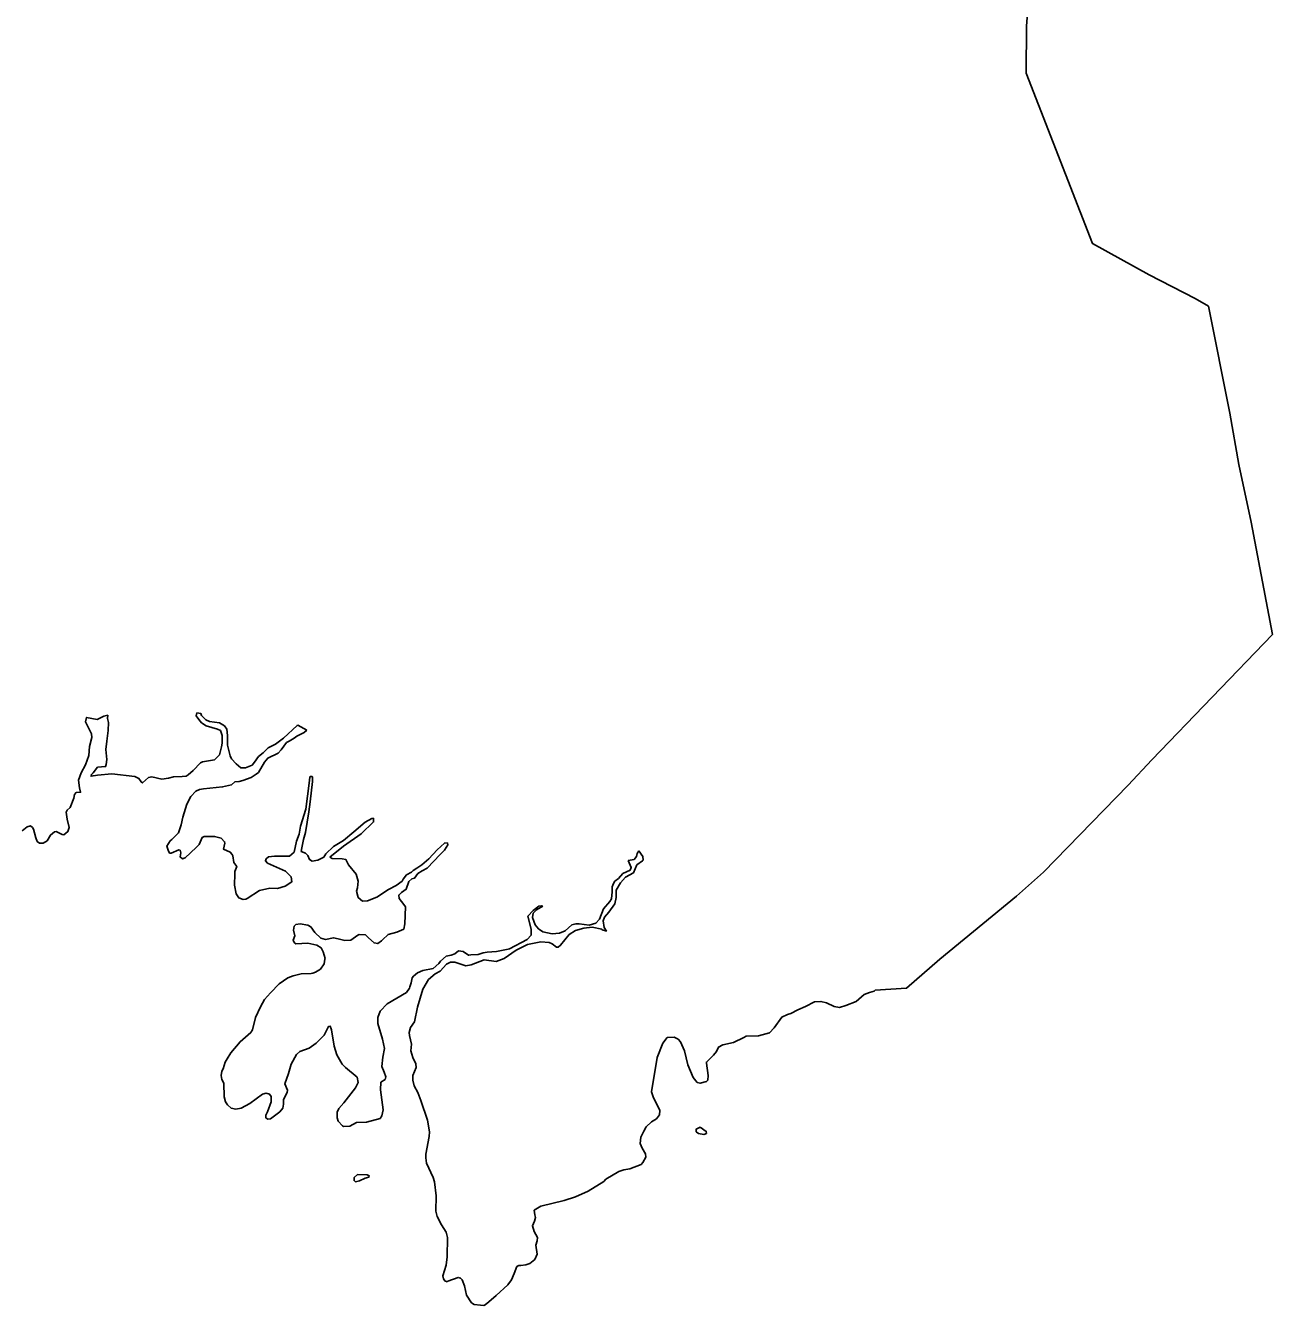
# Model space of a CAD drawing. Extents: x 0 to 2603, y -226 to 830.
# Drawn here: x 346.19 to 354.77, y 536.26 to 545.07 of the extents above; entities that cross this region are included whole.
import ezdxf

# ---------------------------------------------------------------- set-up
doc = ezdxf.new("R2010")
doc.units = 0
doc.layers.add('CT_TSH_Map_Town_Limits', color=7, linetype='Continuous')

msp = doc.modelspace()

# ---------------------------------------------------------------- linework, layer by layer
at = {"layer": 'CT_TSH_Map_Town_Limits'}
for points in [[(352.0393, 538.4328), (352.2541, 538.4467), (352.4836, 538.6462), (353.0118, 539.0792), (353.1979, 539.2447), (353.7809, 539.8432), (353.9426, 540.0174), (354.7736, 540.8799), (354.6275, 541.6532), (354.5433, 542.0499), (354.4803, 542.4046), (354.3331, 543.1392), (354.2413, 543.1923), (353.9254, 543.3561), (353.5344, 543.5708), (353.0787, 544.7435), (353.0817, 545.0665), (353.0894, 545.1864)], [(346.6837, 540.2957), (346.6115, 540.3092), (346.6028, 540.2795), (346.6448, 540.1976), (346.6476, 540.1718), (346.6301, 540.1086), (346.6268, 540.0467), (346.6044, 539.9835), (346.5739, 539.9291)], [(346.7572, 540.3248), (346.7299, 540.3172), (346.6837, 540.2957)], [(346.7572, 540.3248), (346.7558, 540.3021), (346.7626, 540.2737)], [(347.3693, 540.341), (347.3657, 540.3215), (347.3696, 540.3126)], [(347.3693, 540.341), (347.3977, 540.3361), (347.403, 540.3233)], [(347.3696, 540.3126), (347.3931, 540.2832), (347.4023, 540.2731)], [(347.403, 540.3233), (347.4316, 540.294), (347.4563, 540.2826), (347.5258, 540.2718)], [(346.7626, 540.2737), (346.7592, 540.2197), (346.7498, 540.1462)], [(347.4023, 540.2731), (347.4347, 540.2528), (347.5134, 540.2293), (347.5328, 540.2192), (347.5436, 540.1845), (347.5441, 540.133), (347.5393, 540.1073)], [(347.5258, 540.2718), (347.5596, 540.2516), (347.5766, 540.2286), (347.5822, 540.1849), (347.5803, 540.1179), (347.6004, 540.0461), (347.6083, 540.0256)], [(347.7948, 540.0418), (347.8268, 540.0653), (347.8611, 540.1005), (347.9123, 540.1254), (347.9659, 540.1672), (348.0615, 540.2533), (348.0645, 540.2571)], [(347.8352, 540.0023), (347.858, 540.0296), (347.9297, 540.0625), (347.95, 540.0873), (347.9882, 540.1366), (348.0047, 540.147), (348.0406, 540.1668), (348.0584, 540.1812), (348.1096, 540.2049)], [(348.0645, 540.2571), (348.1269, 540.222)], [(348.1096, 540.2049), (348.1269, 540.222)], [(346.7498, 540.1462), (346.7427, 540.0896), (346.7499, 540.0201), (346.7464, 539.9854), (346.7414, 539.971), (346.6868, 539.9663)], [(347.5393, 540.1073), (347.5256, 540.0531), (347.4912, 540.0179)], [(347.7056, 539.9637), (347.7503, 539.9821), (347.7669, 540.0016), (347.7948, 540.0418)], [(346.6868, 539.9663), (346.6563, 539.9273)], [(347.3097, 539.9155), (347.3441, 539.9442), (347.3949, 539.9963), (347.409, 540.0042)], [(347.409, 540.0042), (347.4912, 540.0179)], [(347.6083, 540.0256), (347.6397, 539.9912), (347.6734, 539.962), (347.6978, 539.9623), (347.7056, 539.9637)], [(347.7437, 539.8958), (347.7794, 539.9181), (347.7934, 539.9311), (347.8352, 540.0023)], [(346.5739, 539.9291), (346.5552, 539.8775), (346.5634, 539.8261), (346.5701, 539.7952), (346.5392, 539.7924), (346.5278, 539.7794)], [(346.6563, 539.9273), (346.6449, 539.9169), (346.6423, 539.9053), (346.6874, 539.9122)], [(346.6874, 539.9122), (346.7845, 539.9214), (346.9443, 539.9026), (346.9714, 539.89), (346.9871, 539.8657), (346.9949, 539.8593), (347.0382, 539.8958), (347.0614, 539.8999), (347.1297, 539.8839), (347.176, 539.8909), (347.2094, 539.9016), (347.2699, 539.9022), (347.2956, 539.9064), (347.3097, 539.9155)], [(347.7437, 539.8958), (347.6872, 539.8758), (347.6616, 539.8692), (347.632, 539.8663), (347.609, 539.8467), (347.5474, 539.8319), (347.415, 539.8175), (347.3879, 539.8146), (347.3623, 539.8015), (347.3293, 539.7651), (347.3016, 539.7133), (347.273, 539.6229), (347.2633, 539.5701), (347.2445, 539.5145), (347.1987, 539.469), (347.1872, 539.4598), (347.1645, 539.4235), (347.1724, 539.3953), (347.1829, 539.3761), (347.1945, 539.3749), (347.2458, 539.3975), (347.2549, 539.3949), (347.2589, 539.3782), (347.2553, 539.3499), (347.2709, 539.3359), (347.2888, 539.3425), (347.3665, 539.4142), (347.3869, 539.435), (347.4058, 539.484), (347.4198, 539.4907), (347.4919, 539.4901), (347.537, 539.4791), (347.5605, 539.4536), (347.5619, 539.4446)], [(348.1431, 539.8563), (348.1192, 539.6772)], [(348.1567, 539.9054), (348.1477, 539.8989), (348.1431, 539.8563)], [(348.1567, 539.9054), (348.1657, 539.9004), (348.1661, 539.8682), (348.1509, 539.7291)], [(346.5278, 539.7794), (346.5241, 539.7536), (346.4977, 539.689), (346.4785, 539.6721), (346.471, 539.6566), (346.4765, 539.6103), (346.4913, 539.5513), (346.4825, 539.5241), (346.4544, 539.502), (346.4441, 539.5031), (346.4014, 539.5246), (346.3912, 539.5233), (346.3618, 539.4998), (346.339, 539.4597), (346.3121, 539.4441), (346.2863, 539.4437), (346.2708, 539.4565), (346.2616, 539.4808), (346.2468, 539.5412), (346.239, 539.5514), (346.2248, 539.5628), (346.2017, 539.5563), (346.1672, 539.5289)], [(348.1192, 539.6772), (348.0845, 539.5623), (348.0735, 539.5069)], [(348.1509, 539.7291), (348.1401, 539.6594), (348.1172, 539.5176)], [(348.2591, 539.3699), (348.3113, 539.4219), (348.3791, 539.4625), (348.4517, 539.5213), (348.5283, 539.5891), (348.5756, 539.6139), (348.5871, 539.6154)], [(348.2863, 539.3482), (348.3795, 539.4226), (348.5008, 539.5075), (348.5862, 539.5909), (348.5871, 539.6154)], [(348.0735, 539.5069), (348.056, 539.4578), (348.0389, 539.3829)], [(348.1172, 539.5176), (348.1049, 539.4698), (348.0926, 539.4118), (348.089, 539.3872)], [(347.5619, 539.4446), (347.5534, 539.4034), (347.5999, 539.3819), (347.6142, 539.3653), (347.617, 539.3563)], [(349.0246, 539.3988), (349.0743, 539.4444), (349.0949, 539.4471)], [(349.0748, 539.3954), (349.0976, 539.4317), (349.0949, 539.4471)], [(347.617, 539.3563), (347.6252, 539.3102), (347.646, 539.2847), (347.6322, 539.2484), (347.6312, 539.2329)], [(347.7167, 539.064), (347.8009, 539.119), (347.8729, 539.1352), (347.9257, 539.132), (347.9783, 539.148), (348.023, 539.178), (348.0201, 539.2115), (347.9797, 539.2509), (347.8568, 539.3075), (347.8425, 539.3228), (347.8475, 539.337), (347.8628, 539.3501), (347.904, 539.3557), (347.9516, 539.3549)], [(347.9516, 539.3549), (348.0069, 539.3555), (348.0389, 539.3829)], [(348.089, 539.3872), (348.1174, 539.3747)], [(348.1174, 539.3747), (348.1343, 539.3594), (348.1462, 539.3313), (348.1644, 539.3211), (348.2029, 539.3281), (348.2438, 539.3478), (348.2591, 539.3699)], [(348.2863, 539.3482), (348.3019, 539.338), (348.3714, 539.3363), (348.3959, 539.3314), (348.4143, 539.2956), (348.4665, 539.2317), (348.4811, 539.1831), (348.4752, 539.1366), (348.4691, 539.1147)], [(348.7793, 539.1051), (348.8101, 539.1274), (348.8288, 539.1804), (348.8504, 539.1987), (348.8684, 539.204), (348.8912, 539.2352), (348.9219, 539.2548), (348.9552, 539.2719), (349.0442, 539.3668), (349.0748, 539.3954)], [(348.9189, 539.2946), (348.9661, 539.3363), (349.0246, 539.3988)], [(350.3032, 539.2351), (350.3519, 539.2575), (350.3607, 539.2769), (350.3383, 539.3243)], [(350.3383, 539.3243), (350.3794, 539.3312), (350.3972, 539.3519), (350.4021, 539.3739)], [(350.4021, 539.3739), (350.4122, 539.3907)], [(350.4122, 539.3907), (350.4409, 539.3524), (350.4412, 539.3266), (350.4374, 539.3227)], [(348.79, 539.1954), (348.8141, 539.2266), (348.8474, 539.2436), (348.8601, 539.2554)], [(348.8601, 539.2554), (348.8844, 539.2724), (348.9189, 539.2946)], [(350.4374, 539.3227), (350.3991, 539.294), (350.3753, 539.2398), (350.3216, 539.2108), (350.2873, 539.1706), (350.2569, 539.1213), (350.2572, 539.0878), (350.2574, 539.0698), (350.2475, 539.0259), (350.2058, 538.9689), (350.1752, 538.9338), (350.1678, 538.9093), (350.1746, 538.8643), (350.1891, 538.8386), (350.1607, 538.8474), (350.1568, 538.8525), (350.0923, 538.866), (350.0331, 538.8588), (349.9754, 538.8428), (349.932, 538.8154), (349.8735, 538.7412), (349.8582, 538.7283), (349.8466, 538.7282), (349.8168, 538.7509), (349.7948, 538.7597), (349.7382, 538.7656), (349.6469, 538.7465), (349.5688, 538.7083), (349.4845, 538.6508), (349.4307, 538.6309), (349.3469, 538.6403), (349.2584, 538.6072), (349.2225, 538.6003), (349.145, 538.6253), (349.1153, 538.6262), (349.0885, 538.6117), (349.044, 538.5636), (349.0107, 538.5452), (348.9636, 538.5049), (348.9257, 538.4401), (348.8897, 538.3161)], [(350.2484, 539.183), (350.2715, 539.2), (350.3032, 539.2351)], [(347.6312, 539.2329), (347.6282, 539.1557), (347.6416, 539.0953), (347.6586, 539.0685), (347.6884, 539.056), (347.7076, 539.0587), (347.7167, 539.064)], [(348.6891, 539.1249), (348.7415, 539.1524)], [(348.7415, 539.1524), (348.7824, 539.1824), (348.79, 539.1954)], [(349.7509, 539.0116), (349.7074, 538.9852), (349.6845, 538.9619), (349.6797, 538.9336), (349.6982, 538.8822), (349.7217, 538.8555), (349.7516, 538.8339), (349.816, 538.8192), (349.8675, 538.8237), (349.9046, 538.8407), (349.9505, 538.8811), (349.9788, 538.8879), (350.0007, 538.8894), (350.0703, 538.8798), (350.1165, 538.8932), (350.1419, 538.9218), (350.1682, 538.9916), (350.2126, 539.0436), (350.224, 539.0618), (350.2286, 539.1094), (350.2295, 539.1429), (350.237, 539.1675), (350.2484, 539.183)], [(348.4691, 539.1147), (348.4798, 539.071), (348.5097, 539.0443), (348.5458, 539.0473), (348.6098, 539.0725), (348.6891, 539.1249)], [(348.7793, 539.1051), (348.7603, 539.087), (348.7618, 539.0638)], [(348.7618, 539.0638), (348.7958, 539.0217), (348.8063, 539.0051), (348.8024, 538.8879), (348.7951, 538.8518)], [(349.6487, 538.941), (349.6843, 538.9812), (349.7252, 539.0099), (349.7406, 539.014), (349.7509, 539.0116)], [(348.1539, 538.868), (348.1331, 538.8793), (348.0802, 538.889), (348.052, 538.8836), (348.0405, 538.8732), (348.0356, 538.8448), (348.0438, 538.8075), (348.0338, 538.7766), (348.0405, 538.7612), (348.0522, 538.7523), (348.1332, 538.7571), (348.1964, 538.7423), (348.2249, 538.7233), (348.2406, 538.6952), (348.2527, 538.6503), (348.2514, 538.6464)], [(349.5224, 538.7181), (349.644, 538.7812), (349.6707, 538.8111), (349.6715, 538.8524), (349.6487, 538.941)], [(348.1539, 538.868), (348.1826, 538.8283), (348.2242, 538.7903), (348.2564, 538.7816), (348.3116, 538.7938), (348.3426, 538.7851)], [(348.4776, 538.811), (348.4303, 538.777)], [(348.6401, 538.7729), (348.6159, 538.7533), (348.59, 538.7581), (348.5511, 538.7938), (348.5303, 538.8142), (348.4865, 538.8163), (348.4776, 538.811)], [(348.7463, 538.832), (348.686, 538.8146), (348.6478, 538.7781), (348.6401, 538.7729)], [(348.7951, 538.8518), (348.7463, 538.832)], [(348.3879, 538.7753), (348.3426, 538.7851)], [(348.4303, 538.777), (348.3879, 538.7753)], [(349.4325, 538.6991), (349.5122, 538.7142), (349.5224, 538.7181)], [(348.2514, 538.6464), (348.2454, 538.6142), (348.2213, 538.5765)], [(348.8603, 538.5281), (348.8883, 538.5529), (348.9268, 538.5688), (348.9961, 538.5824), (349.0369, 538.6164), (349.0484, 538.6319)], [(349.0484, 538.6319), (349.0867, 538.6658), (349.1213, 538.6739)], [(349.1213, 538.6739), (349.147, 538.6832), (349.1712, 538.7027)], [(349.1712, 538.7027), (349.2022, 538.6992), (349.2411, 538.6726), (349.2552, 538.6753)], [(349.2552, 538.6753), (349.3066, 538.6785), (349.3412, 538.6904)], [(349.3412, 538.6904), (349.3695, 538.6934), (349.4325, 538.6991)], [(348.156, 538.5476), (348.0892, 538.5441), (348.034, 538.532), (347.9967, 538.5174), (347.9367, 538.4756), (347.8769, 538.4145), (347.8362, 538.3677), (347.8072, 538.3185), (347.7732, 538.2434), (347.7536, 538.1595), (347.7421, 538.1415), (347.6681, 538.0775), (347.6046, 538.0009), (347.5794, 537.9607), (347.5642, 537.9362), (347.5517, 537.8922), (347.543, 537.8741), (347.5381, 537.8457), (347.541, 537.8187), (347.5567, 537.7932), (347.559, 537.6992), (347.5672, 537.6633), (347.5816, 537.6428), (347.6063, 537.6213), (347.6386, 537.6138), (347.6745, 537.6193), (347.7346, 537.6535), (347.8227, 537.7175), (347.8484, 537.7242), (347.8704, 537.7168), (347.8821, 537.7015), (347.8813, 537.6641), (347.8562, 537.5956), (347.8449, 537.5723), (347.8451, 537.553), (347.8593, 537.5454), (347.8774, 537.5469), (347.9412, 537.594), (347.9615, 537.62), (347.9675, 537.6471), (347.9673, 537.6805), (347.9925, 537.7271), (347.9936, 537.7438), (347.975, 537.7887), (348.0001, 537.8598), (348.0187, 537.9243), (348.0566, 537.989), (348.0795, 538.0112), (348.1437, 538.0338), (348.1921, 538.0678), (348.2456, 538.1238), (348.2759, 538.182), (348.2888, 538.1847), (348.298, 538.1604), (348.3147, 538.0473), (348.3333, 537.9882), (348.3714, 537.923), (348.3935, 537.9001)], [(348.2213, 538.5765), (348.1868, 538.5555), (348.1689, 538.5489), (348.156, 538.5476)], [(348.6514, 537.9711), (348.6611, 538.0317), (348.6475, 538.0947), (348.6167, 538.2038), (348.615, 538.2449), (348.6312, 538.2888), (348.6796, 538.3395), (348.8139, 538.4169), (348.8329, 538.4455), (348.8353, 538.4558)], [(348.8353, 538.4558), (348.8454, 538.483), (348.8527, 538.5178), (348.8603, 538.5281)], [(350.6064, 538.1057), (350.6553, 538.11), (350.6825, 538.095), (350.6994, 538.0771), (350.7258, 538.0156), (350.75, 537.918), (350.7857, 537.8322), (350.8145, 537.7965), (350.8338, 537.7915), (350.8775, 537.8049), (350.8863, 537.814), (350.8899, 537.8449), (350.8774, 537.9297), (350.8773, 537.9375), (350.9257, 537.9856), (350.946, 538.0115), (350.9598, 538.0413), (350.9918, 538.0571), (351.0638, 538.0721), (351.1355, 538.1063), (351.1508, 538.1155), (351.2369, 538.1177), (351.3114, 538.1391), (351.3445, 538.1742), (351.3965, 538.2469), (351.4362, 538.2654), (351.4593, 538.2708), (351.5079, 538.297), (351.5592, 538.3208), (351.6219, 538.3511), (351.6656, 538.3554), (351.7043, 538.3455), (351.7573, 538.319), (351.7948, 538.3143), (351.8371, 538.3277), (351.9076, 538.3541), (351.9624, 538.4036), (352.0009, 538.4169), (352.0317, 538.425), (352.0393, 538.4328)], [(348.8897, 538.3161), (348.8689, 538.2155), (348.8397, 538.1752), (348.8311, 538.1417), (348.8338, 538.1211), (348.8487, 538.0607), (348.844, 538.0144), (348.8561, 537.9695), (348.8785, 537.9247), (348.88, 537.9003), (348.8575, 537.8459), (348.8566, 537.8125), (348.8659, 537.7739), (348.8922, 537.7279), (348.9122, 537.6728), (348.9573, 537.5382), (348.9712, 537.4572), (348.9701, 537.4263)], [(350.6064, 538.1057), (350.5785, 538.068), (350.5398, 537.9698), (350.4999, 537.7326), (350.5105, 537.6992), (350.5565, 537.6032), (350.5543, 537.5735), (350.534, 537.5475), (350.5007, 537.5253), (350.4638, 537.4927), (350.4461, 537.4629), (350.4272, 537.4202), (350.4214, 537.3765), (350.4358, 537.3444), (350.4594, 537.306), (350.4609, 537.2829), (350.4394, 537.2453), (350.4281, 537.2336), (350.3498, 537.2018), (350.3087, 537.1964), (350.2741, 537.1843), (350.1846, 537.1306), (350.1706, 537.115), (350.0645, 537.0495), (349.9761, 537.0112), (349.8978, 536.9859), (349.7386, 536.9455), (349.6927, 536.9181), (349.6968, 536.8872), (349.7009, 536.8678), (349.6948, 536.8421), (349.6797, 536.8097), (349.6929, 536.7725), (349.714, 536.7304), (349.7116, 536.7072), (349.7029, 536.6786), (349.7126, 536.6158), (349.6976, 536.5795), (349.6619, 536.5522), (349.6337, 536.5428), (349.6003, 536.5385), (349.586, 536.5385), (349.572, 536.5306), (349.5546, 536.4815), (349.5357, 536.4388), (349.5116, 536.4037)], [(348.6514, 537.9711), (348.6445, 537.9067), (348.6603, 537.867), (348.6709, 537.8362), (348.666, 537.8181), (348.6366, 537.7985), (348.6346, 537.747), (348.6515, 537.6094)], [(348.3935, 537.9001), (348.474, 537.8328), (348.4796, 537.798), (348.4632, 537.7606), (348.382, 537.6567), (348.3476, 537.6177), (348.335, 537.5918), (348.3369, 537.5532), (348.3435, 537.5314), (348.3734, 537.4982), (348.3799, 537.4945), (348.4223, 537.4976), (348.4684, 537.5225), (348.5379, 537.5245), (348.6315, 537.5499)], [(348.6315, 537.5499), (348.6442, 537.5682), (348.6515, 537.6094)], [(350.8358, 537.4903), (350.8076, 537.4759), (350.8066, 537.4579), (350.8222, 537.4451), (350.8595, 537.4392), (350.8775, 537.4471), (350.8761, 537.4598), (350.8358, 537.4903)], [(348.9701, 537.4263), (348.9457, 537.3037), (348.946, 537.278)], [(348.946, 537.278), (348.9515, 537.2421), (348.9964, 537.1433), (349.0058, 537.1126), (349.0171, 537.0161), (349.0156, 536.9119), (349.0237, 536.8747), (349.054, 536.8184)], [(348.4749, 537.1647), (348.4532, 537.1439), (348.4522, 537.122), (348.4625, 537.1144), (348.4908, 537.1212), (348.528, 537.1383), (348.5536, 537.145), (348.556, 537.1553), (348.5431, 537.1616), (348.4749, 537.1647)], [(349.054, 536.8184), (349.0854, 536.7672), (349.0961, 536.7313), (349.0938, 536.5961), (349.0853, 536.5407), (349.063, 536.4658), (349.067, 536.4452), (349.0763, 536.4325), (349.0942, 536.4262), (349.0969, 536.4288)], [(349.0969, 536.4288), (349.17, 536.4553), (349.1842, 536.4504), (349.1958, 536.4389), (349.2117, 536.398), (349.2266, 536.3324), (349.2606, 536.2813), (349.2801, 536.2686), (349.3227, 536.2639), (349.3445, 536.2629)], [(349.5116, 536.4037), (349.4313, 536.3307), (349.379, 536.2865), (349.3548, 536.2669), (349.3445, 536.2629)]]:
    msp.add_lwpolyline(points, dxfattribs=at)

doc.saveas('drawing.dxf')
